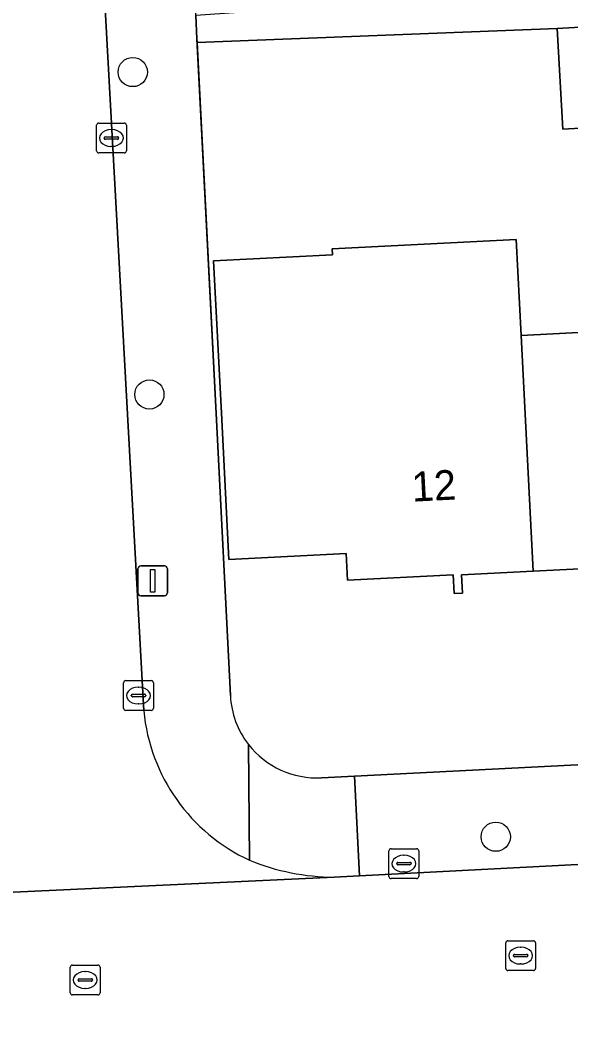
# Model space of a CAD drawing. Extents: x 161084 to 161928, y 385354 to 386522.
# Drawn here: x 161776.37 to 161794.81, y 386128.44 to 386162.42 of the extents above; entities that cross this region are included whole.
import ezdxf

# ---------------------------------------------------------------- set-up
doc = ezdxf.new("R2010")
doc.units = 0
for name, color, linetype in [('IMGEO_Boom', 7, 'Continuous'), ('IMGEO_Erf', 7, 'Continuous'), ('IMGEO_Kolk', 7, 'Continuous'), ('IMGEO_Lichtmast', 7, 'Continuous'), ('IMGEO_Muur', 7, 'Continuous'), ('IMGEO_Pand', 7, 'Continuous'), ('IMGEO_Pand_nummerreeks', 7, 'Continuous'), ('IMGEO_Rijbaan_lokaal_open', 7, 'Continuous'), ('IMGEO_Rioolput', 7, 'Continuous'), ('IMGEO_Voetpad_open', 7, 'Continuous')]:
    doc.layers.add(name, color=color, linetype=linetype)

msp = doc.modelspace()

# ---------------------------------------------------------------- linework, layer by layer
at = {"layer": 'IMGEO_Boom'}
for centre in [(161780.138, 386160.68), (161780.696, 386149.871), (161792.298, 386135.045)]:
    msp.add_circle(centre, 0.489, dxfattribs=at)
at = {"layer": 'IMGEO_Erf'}
for points in [[(161798.789, 386159.009), (161794.549, 386158.77), (161794.359, 386162.145), (161782.296, 386161.673), (161782.928, 386149.235), (161783.408, 386139.775)], [(161796.887, 386144.116), (161793.554, 386143.945), (161791.155, 386143.822), (161791.186, 386143.21), (161790.907, 386143.195), (161790.875, 386143.824), (161787.337, 386143.642), (161787.291, 386144.541), (161783.357, 386144.34), (161783.106, 386149.244), (161782.844, 386154.348), (161786.827, 386154.552), (161786.817, 386154.75), (161792.983, 386155.066), (161793.148, 386151.853), (161799.14, 386152.161)], [(161786.46, 386137.022), (161787.567, 386137.078), (161826.219, 386139.045), (161826.47, 386139.069), (161826.718, 386139.115), (161826.961, 386139.183), (161827.197, 386139.272), (161827.424, 386139.383), (161827.64, 386139.513), (161827.844, 386139.661), (161828.034, 386139.828), (161828.208, 386140.011), (161828.365, 386140.208), (161828.504, 386140.419), (161828.623, 386140.641), (161828.722, 386140.873), (161828.8, 386141.113), (161828.856, 386141.359), (161828.89, 386141.609), (161828.901, 386141.861), (161828.898, 386142.002), (161828.59, 386147.835)]]:
    msp.add_lwpolyline(points, dxfattribs=at)
for centre, radius, start, end in [((161786.303, 386139.92), 2.899, 182.8659, 217.9081), ((161786.309, 386139.923), 2.905, 217.8916, 272.9841)]:
    msp.add_arc(centre, radius, start, end, dxfattribs=at)
at = {"layer": 'IMGEO_Kolk'}
for p, q in [((161778.923, 386158.043), (161778.923, 386158.895)), ((161778.998, 386158.969), (161779.85, 386158.969)), ((161779.924, 386158.895), (161779.924, 386158.043)), ((161779.182, 386158.463), (161779.182, 386158.475)), ((161779.225, 386158.512), (161779.623, 386158.512)), ((161779.411, 386158.749), (161779.436, 386158.749)), ((161779.666, 386158.475), (161779.666, 386158.463)), ((161779.62, 386158.426), (161779.222, 386158.426)), ((161779.434, 386158.189), (161779.409, 386158.189)), ((161779.85, 386157.969), (161778.998, 386157.969)), ((161779.832, 386139.351), (161779.832, 386140.203)), ((161779.907, 386140.277), (161780.759, 386140.277)), ((161780.833, 386140.203), (161780.833, 386139.351)), ((161780.091, 386139.771), (161780.091, 386139.783)), ((161780.134, 386139.82), (161780.532, 386139.82)), ((161780.32, 386140.057), (161780.345, 386140.057)), ((161780.575, 386139.783), (161780.575, 386139.771)), ((161780.529, 386139.734), (161780.131, 386139.734)), ((161780.343, 386139.497), (161780.318, 386139.497)), ((161780.759, 386139.277), (161779.907, 386139.277)), ((161788.72, 386133.717), (161788.72, 386134.569)), ((161788.795, 386134.643), (161789.647, 386134.643)), ((161789.208, 386134.423), (161789.233, 386134.423)), ((161789.721, 386134.569), (161789.721, 386133.717)), ((161788.979, 386134.137), (161788.979, 386134.149)), ((161789.417, 386134.1), (161789.019, 386134.1)), ((161789.022, 386134.186), (161789.42, 386134.186)), ((161789.463, 386134.149), (161789.463, 386134.137)), ((161789.647, 386133.643), (161788.795, 386133.643)), ((161789.231, 386133.863), (161789.206, 386133.863))]:
    msp.add_line(p, q, dxfattribs=at)
for points in [[(161778.923, 386158.043), (161778.923, 386158.895)], [(161778.998, 386158.969), (161779.85, 386158.969)], [(161779.924, 386158.895), (161779.924, 386158.043)], [(161779.85, 386157.969), (161778.998, 386157.969)], [(161779.832, 386139.351), (161779.832, 386140.203)], [(161779.907, 386140.277), (161780.759, 386140.277)], [(161780.833, 386140.203), (161780.833, 386139.351)], [(161780.759, 386139.277), (161779.907, 386139.277)], [(161788.72, 386133.717), (161788.72, 386134.569)], [(161788.795, 386134.643), (161789.647, 386134.643)], [(161789.721, 386134.569), (161789.721, 386133.717)], [(161789.647, 386133.643), (161788.795, 386133.643)]]:
    msp.add_lwpolyline(points, dxfattribs=at)
for centre, radius, start, end in [((161779, 386158.893), 0.0765, 91.552, 178.448), ((161779, 386158.893), 0.0765, 91.552, 178.448), ((161779.848, 386158.893), 0.0765, 1.552, 88.448), ((161779.848, 386158.893), 0.0765, 1.552, 88.448), ((161779.222, 386158.472), 0.0403, 85.8775, 175.7526), ((161779.219, 386158.462), 0.0366, 178.938, 274.7102), ((161779.623, 386158.469), 0.043, 264.8664, 352.4533), ((161779.627, 386158.474), 0.0386, 1.7309, 96.639), ((161779, 386158.045), 0.0765, 181.552, 268.448), ((161779, 386158.045), 0.0765, 181.552, 268.448), ((161779.848, 386158.045), 0.0765, 271.552, 358.448), ((161779.848, 386158.045), 0.0765, 271.552, 358.448), ((161779.909, 386140.201), 0.0765, 91.552, 178.448), ((161779.909, 386140.201), 0.0765, 91.552, 178.448), ((161780.757, 386140.201), 0.0765, 1.552, 88.448), ((161780.757, 386140.201), 0.0765, 1.552, 88.448), ((161780.131, 386139.78), 0.0403, 85.8775, 175.7526), ((161780.128, 386139.77), 0.0366, 178.938, 274.7102), ((161780.532, 386139.777), 0.043, 264.8664, 352.4533), ((161780.536, 386139.782), 0.0386, 1.7309, 96.639), ((161779.909, 386139.353), 0.0765, 181.552, 268.448), ((161779.909, 386139.353), 0.0765, 181.552, 268.448), ((161780.757, 386139.353), 0.0765, 271.552, 358.448), ((161780.757, 386139.353), 0.0765, 271.552, 358.448), ((161788.797, 386134.567), 0.0765, 91.552, 178.448), ((161788.797, 386134.567), 0.0765, 91.552, 178.448), ((161789.645, 386134.567), 0.0765, 1.552, 88.448), ((161789.645, 386134.567), 0.0765, 1.552, 88.448), ((161789.019, 386134.146), 0.0403, 85.8775, 175.7526), ((161789.016, 386134.136), 0.0366, 178.938, 274.7102), ((161789.42, 386134.143), 0.043, 264.8664, 352.4533), ((161789.424, 386134.148), 0.0386, 1.7309, 96.639), ((161788.797, 386133.719), 0.0765, 181.552, 268.448), ((161788.797, 386133.719), 0.0765, 181.552, 268.448), ((161789.645, 386133.719), 0.0765, 271.552, 358.448), ((161789.645, 386133.719), 0.0765, 271.552, 358.448)]:
    msp.add_arc(centre, radius, start, end, dxfattribs=at)
for centre, major_axis, ratio, start_param, end_param in [((161779.41, 386158.469), (-0.387, 0.002), 0.722429, 4.712389, 7.853982), ((161779.435, 386158.469), (-0.39, 0.002), 0.717154, 1.570796, 4.712389), ((161780.319, 386139.777), (-0.387, 0.002), 0.722429, 4.712389, 7.853982), ((161780.344, 386139.777), (-0.39, 0.002), 0.717154, 1.570796, 4.712389), ((161789.207, 386134.143), (-0.387, 0.002), 0.722429, 4.712389, 7.853982), ((161789.232, 386134.143), (-0.39, 0.002), 0.717154, 1.570796, 4.712389)]:
    msp.add_ellipse(centre, major_axis=major_axis, ratio=ratio, start_param=start_param, end_param=end_param, dxfattribs=at)
at = {"layer": 'IMGEO_Lichtmast'}
for p, q in [((161780.311, 386143.223), (161780.311, 386144.023)), ((161780.311, 386144.023), (161780.311, 386143.223)), ((161780.411, 386144.123), (161781.201, 386144.123)), ((161781.201, 386144.123), (161780.411, 386144.123)), ((161781.301, 386144.023), (161781.301, 386143.223)), ((161781.301, 386143.223), (161781.301, 386144.023)), ((161781.201, 386143.123), (161780.411, 386143.123)), ((161780.411, 386143.123), (161781.201, 386143.123))]:
    msp.add_line(p, q, dxfattribs=at)
msp.add_lwpolyline([(161780.731, 386143.998), (161780.881, 386143.998), (161780.881, 386143.248), (161780.731, 386143.248), (161780.731, 386143.998)], dxfattribs=at)
for centre, start, end in [((161780.411, 386144.023), 90, 180), ((161780.411, 386144.023), 90, 180), ((161781.201, 386144.023), 0, 90), ((161781.201, 386144.023), 360, 90), ((161780.411, 386143.223), 180, 270), ((161780.411, 386143.223), 180, 270), ((161781.201, 386143.223), 270, 0), ((161781.201, 386143.223), 270, 0)]:
    msp.add_arc(centre, 0.1, start, end, dxfattribs=at)
at = {"layer": 'IMGEO_Muur'}
msp.add_lwpolyline([(161782.928, 386149.235), (161782.29, 386161.789)], dxfattribs=at)
at = {"layer": 'IMGEO_Pand'}
for points in [[(161794.359, 386162.145), (161794.549, 386158.77), (161798.789, 386159.009), (161798.616, 386162.385)], [(161793.148, 386151.853), (161792.983, 386155.066), (161786.817, 386154.75), (161786.827, 386154.552), (161782.844, 386154.348), (161783.106, 386149.244), (161783.357, 386144.34), (161787.291, 386144.541), (161787.337, 386143.642), (161790.875, 386143.824), (161790.907, 386143.195), (161791.186, 386143.21), (161791.155, 386143.822), (161793.554, 386143.945)], [(161799.14, 386152.161), (161793.148, 386151.853), (161793.554, 386143.945), (161796.887, 386144.116), (161796.92, 386143.481), (161797.181, 386143.494), (161797.149, 386144.121), (161799.546, 386144.244)]]:
    msp.add_lwpolyline(points, close=True, dxfattribs=at)
at = {"layer": 'IMGEO_Rijbaan_lokaal_open'}
for points in [[(161780.507, 386139.265), (161779.01, 386166.473)], [(161769.853, 386132.903), (161769.921, 386132.899), (161786.882, 386133.688)]]:
    msp.add_lwpolyline(points, dxfattribs=at)
msp.add_lwpolyline([(161812.884, 386135.042), (161787.729, 386133.732), (161786.882, 386133.688), (161769.921, 386132.899), (161769.853, 386132.903), (161753.458, 386132.019), (161749.407, 386131.767), (161720.708, 386130.327), (161720.995, 386123.676), (161721.014, 386123.442), (161750.338, 386124.951), (161764.487, 386125.69), (161768.06, 386125.832), (161783.599, 386126.548), (161801.501, 386127.579), (161801.753, 386127.548), (161813.21, 386128.073)], close=True, dxfattribs=at)
for centre, radius, start, end in [((161786.653, 386139.853), 6.174, 185.4605, 245.0635), ((161786.954, 386141.416), 7.728, 247.9289, 269.4668)]:
    msp.add_arc(centre, radius, start, end, dxfattribs=at)
at = {"layer": 'IMGEO_Rioolput'}
for p, q in [((161792.63, 386130.633), (161792.63, 386131.485)), ((161792.705, 386131.559), (161793.557, 386131.559)), ((161793.118, 386131.339), (161793.143, 386131.339)), ((161793.631, 386131.485), (161793.631, 386130.633)), ((161792.889, 386131.053), (161792.889, 386131.065)), ((161793.327, 386131.016), (161792.929, 386131.016)), ((161792.932, 386131.102), (161793.33, 386131.102)), ((161793.373, 386131.065), (161793.373, 386131.053)), ((161778.046, 386129.816), (161778.046, 386130.668)), ((161778.121, 386130.742), (161778.973, 386130.742)), ((161779.047, 386130.668), (161779.047, 386129.816)), ((161793.141, 386130.779), (161793.116, 386130.779)), ((161778.305, 386130.236), (161778.305, 386130.248)), ((161778.348, 386130.285), (161778.746, 386130.285)), ((161778.534, 386130.522), (161778.559, 386130.522)), ((161778.789, 386130.248), (161778.789, 386130.236)), ((161793.557, 386130.559), (161792.705, 386130.559)), ((161778.743, 386130.199), (161778.345, 386130.199)), ((161778.557, 386129.962), (161778.532, 386129.962)), ((161778.973, 386129.742), (161778.121, 386129.742))]:
    msp.add_line(p, q, dxfattribs=at)
for points in [[(161792.63, 386130.633), (161792.63, 386131.485)], [(161792.705, 386131.559), (161793.557, 386131.559)], [(161793.631, 386131.485), (161793.631, 386130.633)], [(161778.046, 386129.816), (161778.046, 386130.668)], [(161778.121, 386130.742), (161778.973, 386130.742)], [(161779.047, 386130.668), (161779.047, 386129.816)], [(161793.557, 386130.559), (161792.705, 386130.559)], [(161778.973, 386129.742), (161778.121, 386129.742)]]:
    msp.add_lwpolyline(points, dxfattribs=at)
for centre, radius, start, end in [((161792.707, 386131.483), 0.0765, 91.552, 178.448), ((161792.707, 386131.483), 0.0765, 91.552, 178.448), ((161793.555, 386131.483), 0.0765, 1.552, 88.448), ((161793.555, 386131.483), 0.0765, 1.552, 88.448), ((161792.929, 386131.062), 0.0403, 85.8775, 175.7526), ((161792.926, 386131.052), 0.0366, 178.938, 274.7102), ((161793.33, 386131.059), 0.043, 264.8664, 352.4533), ((161793.334, 386131.064), 0.0386, 1.7309, 96.639), ((161778.123, 386130.666), 0.0765, 91.552, 178.448), ((161778.123, 386130.666), 0.0765, 91.552, 178.448), ((161778.971, 386130.666), 0.0765, 1.552, 88.448), ((161778.971, 386130.666), 0.0765, 1.552, 88.448), ((161792.707, 386130.635), 0.0765, 181.552, 268.448), ((161792.707, 386130.635), 0.0765, 181.552, 268.448), ((161793.555, 386130.635), 0.0765, 271.552, 358.448), ((161793.555, 386130.635), 0.0765, 271.552, 358.448), ((161778.345, 386130.245), 0.0403, 85.8775, 175.7526), ((161778.342, 386130.235), 0.0366, 178.938, 274.7102), ((161778.746, 386130.242), 0.043, 264.8664, 352.4533), ((161778.75, 386130.247), 0.0386, 1.7309, 96.639), ((161778.123, 386129.818), 0.0765, 181.552, 268.448), ((161778.123, 386129.818), 0.0765, 181.552, 268.448), ((161778.971, 386129.818), 0.0765, 271.552, 358.448), ((161778.971, 386129.818), 0.0765, 271.552, 358.448)]:
    msp.add_arc(centre, radius, start, end, dxfattribs=at)
for centre, major_axis, ratio, start_param, end_param in [((161793.117, 386131.059), (-0.387, 0.002), 0.722429, 4.712389, 7.853982), ((161793.142, 386131.059), (-0.39, 0.002), 0.717154, 1.570796, 4.712389), ((161778.533, 386130.242), (-0.387, 0.002), 0.722429, 4.712389, 7.853982), ((161778.558, 386130.242), (-0.39, 0.002), 0.717154, 1.570796, 4.712389)]:
    msp.add_ellipse(centre, major_axis=major_axis, ratio=ratio, start_param=start_param, end_param=end_param, dxfattribs=at)
at = {"layer": 'IMGEO_Voetpad_open'}
for points in [[(161777.773, 386191.901), (161778.888, 386169.417), (161779.01, 386166.473), (161780.507, 386139.265)], [(161783.408, 386139.775), (161782.928, 386149.235), (161782.296, 386161.673), (161782.29, 386161.789), (161782.25, 386162.575), (161780.818, 386190.783)], [(161800.34, 386163.854), (161782.25, 386162.575), (161782.29, 386161.789), (161782.296, 386161.673), (161794.359, 386162.145), (161798.616, 386162.385)], [(161826.219, 386139.045), (161787.567, 386137.078), (161787.729, 386133.732), (161812.884, 386135.042)], [(161784.05, 386134.254), (161784.016, 386138.139)], [(161784.016, 386138.139), (161784.05, 386134.254)], [(161787.567, 386137.078), (161786.46, 386137.022)], [(161786.882, 386133.688), (161787.729, 386133.732), (161787.567, 386137.078)]]:
    msp.add_lwpolyline(points, dxfattribs=at)
for centre, radius, start, end in [((161786.303, 386139.92), 2.899, 182.8659, 217.9081), ((161786.653, 386139.853), 6.174, 185.4605, 245.0635), ((161786.309, 386139.923), 2.905, 217.8916, 272.9841), ((161786.954, 386141.416), 7.728, 247.9289, 269.4668)]:
    msp.add_arc(centre, radius, start, end, dxfattribs=at)

# ---------------------------------------------------------------- texts
at = {"layer": 'IMGEO_Pand_nummerreeks'}
msp.add_text('12', height=1, rotation=2.9278, dxfattribs=at).set_placement((161789.505, 386146.276))

doc.saveas('drawing.dxf')
